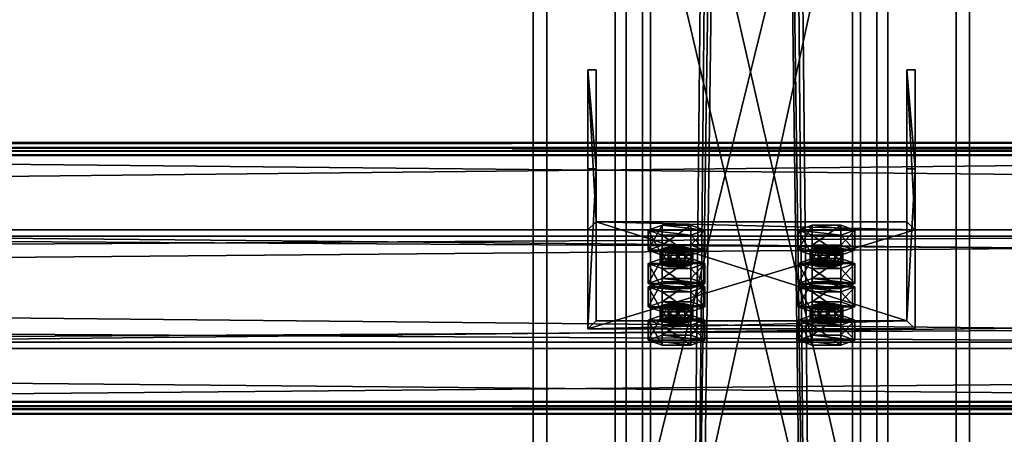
# Model space of a CAD drawing. Header units: millimetres. Extents: x -333 to 67333, y -930 to 39730.
# Tile 438 of 656: x 16432 to 16793, y 12361 to 12513. Entities that reach past the tile are written whole.
import ezdxf

# ---------------------------------------------------------------- set-up
doc = ezdxf.new("R2010")
doc.units = ezdxf.units.MM
for name, color, linetype in [('13', 7, 'Continuous'), ('3', 7, 'Continuous'), ('5', 7, 'Continuous'), ('6', 7, 'Continuous'), ('7', 7, 'Continuous'), ('95', 7, 'Continuous')]:
    doc.layers.add(name, color=color, linetype=linetype)

msp = doc.modelspace()

# ---------------------------------------------------------------- meshes
at = {"layer": '13', "color": 30}
mesh = msp.add_polyface(dxfattribs=at)
corners = [(17300.01, 12464.78, 6081.7), (17300.01, 12392.39, 6066.31), (10500.01, 12392.39, 6066.31), (10500.01, 12464.78, 6081.7), (17300.01, 12433.56, 5872.64), (10500.01, 12433.56, 5872.64), (17300.01, 12372.91, 5859.75), (10500.01, 12372.91, 5859.75), (17300.01, 12370.21, 5872.47), (10500.01, 12370.21, 5872.47), (17300.01, 12368.26, 5872.05), (10500.01, 12368.26, 5872.05), (17300.01, 12371.37, 5857.38), (10500.01, 12371.37, 5857.38), (17300.01, 12435.93, 5871.1), (10500.01, 12435.93, 5871.1), (17300.01, 12394.77, 6064.77), (10500.01, 12394.77, 6064.77), (17300.01, 12463.24, 6079.33), (10500.01, 12463.24, 6079.33), (17300.01, 12465.94, 6066.61), (10500.01, 12465.94, 6066.61), (17300.01, 12467.9, 6067.03), (10500.01, 12467.9, 6067.03)]
mesh.append_faces([[corners[k] for k in face] for face in [(0, 2, 3, 3), (1, 5, 2, 2), (4, 7, 5, 5), (6, 9, 7, 7), (8, 11, 9, 9), (10, 13, 11, 11), (12, 15, 13, 13), (14, 17, 15, 15), (16, 19, 17, 17), (18, 21, 19, 19), (20, 23, 21, 21), (22, 3, 23, 23), (8, 12, 10, 10), (20, 0, 22, 22), (11, 7, 9, 9), (23, 19, 21, 21)]], dxfattribs={"vtx0": -1, "color": 30})
mesh.append_faces([[corners[k] for k in face] for face in [(12, 6, 14, 14), (14, 1, 16, 16), (16, 0, 18, 18), (18, 0, 20, 20), (3, 19, 23, 23), (19, 2, 17, 17), (17, 2, 15, 15), (15, 5, 13, 13)]], dxfattribs={"vtx0": -1, "vtx1": -1, "color": 30})
mesh.append_faces([[corners[k] for k in face] for face in [(12, 8, 6, 6), (14, 6, 4, 4), (14, 4, 1, 1), (16, 1, 0, 0), (7, 11, 13, 13), (19, 3, 2, 2), (15, 2, 5, 5), (13, 5, 7, 7)]], dxfattribs={"vtx0": -1, "vtx2": -1, "vtx3": -1, "color": 30})
mesh.append_faces([[corners[k] for k in face] for face in [(0, 1, 2, 2), (1, 4, 5, 5), (4, 6, 7, 7), (6, 8, 9, 9), (8, 10, 11, 11), (10, 12, 13, 13), (12, 14, 15, 15), (14, 16, 17, 17), (16, 18, 19, 19), (18, 20, 21, 21), (20, 22, 23, 23), (22, 0, 3, 3)]], dxfattribs={"vtx2": -1, "vtx3": -1, "color": 30})
mesh = msp.add_polyface(dxfattribs=at)
corners = [(22900.01, 12464.78, 6081.7), (22900.01, 12392.39, 6066.31), (16100.01, 12392.39, 6066.31), (16100.01, 12464.78, 6081.7), (22900.01, 12433.56, 5872.64), (16100.01, 12433.56, 5872.64), (22900.01, 12372.91, 5859.75), (16100.01, 12372.91, 5859.75), (22900.01, 12370.21, 5872.47), (16100.01, 12370.21, 5872.47), (22900.01, 12368.26, 5872.05), (16100.01, 12368.26, 5872.05), (22900.01, 12371.37, 5857.38), (16100.01, 12371.37, 5857.38), (22900.01, 12435.93, 5871.1), (16100.01, 12435.93, 5871.1), (22900.01, 12394.77, 6064.77), (16100.01, 12394.77, 6064.77), (22900.01, 12463.24, 6079.33), (16100.01, 12463.24, 6079.33), (22900.01, 12465.94, 6066.61), (16100.01, 12465.94, 6066.61), (22900.01, 12467.9, 6067.03), (16100.01, 12467.9, 6067.03)]
mesh.append_faces([[corners[k] for k in face] for face in [(0, 2, 3, 3), (1, 5, 2, 2), (4, 7, 5, 5), (6, 9, 7, 7), (8, 11, 9, 9), (10, 13, 11, 11), (12, 15, 13, 13), (14, 17, 15, 15), (16, 19, 17, 17), (18, 21, 19, 19), (20, 23, 21, 21), (22, 3, 23, 23), (8, 12, 10, 10), (20, 0, 22, 22), (11, 7, 9, 9), (23, 19, 21, 21)]], dxfattribs={"vtx0": -1, "color": 30})
mesh.append_faces([[corners[k] for k in face] for face in [(12, 6, 14, 14), (14, 1, 16, 16), (16, 0, 18, 18), (18, 0, 20, 20), (3, 19, 23, 23), (19, 2, 17, 17), (17, 2, 15, 15), (15, 5, 13, 13)]], dxfattribs={"vtx0": -1, "vtx1": -1, "color": 30})
mesh.append_faces([[corners[k] for k in face] for face in [(12, 8, 6, 6), (14, 6, 4, 4), (14, 4, 1, 1), (16, 1, 0, 0), (7, 11, 13, 13), (19, 3, 2, 2), (15, 2, 5, 5), (13, 5, 7, 7)]], dxfattribs={"vtx0": -1, "vtx2": -1, "vtx3": -1, "color": 30})
mesh.append_faces([[corners[k] for k in face] for face in [(0, 1, 2, 2), (1, 4, 5, 5), (4, 6, 7, 7), (6, 8, 9, 9), (8, 10, 11, 11), (10, 12, 13, 13), (12, 14, 15, 15), (14, 16, 17, 17), (16, 18, 19, 19), (18, 20, 21, 21), (20, 22, 23, 23), (22, 0, 3, 3)]], dxfattribs={"vtx2": -1, "vtx3": -1, "color": 30})
at = {"layer": '3', "color": 91}
mesh = msp.add_polyface(dxfattribs=at)
corners = [(16663, 12654.7, 3765.04), (16737, 12654.7, 3765.04), (16737, 12329.95, 3080), (16663, 12329.95, 3080), (16737, 12587.83, 3796.73), (16737, 12248.06, 3080), (16663, 12587.83, 3796.73), (16663, 12248.06, 3080), (16660, 12657.41, 3763.75), (16660, 12585.12, 3798.02), (16660, 12244.74, 3080), (16660, 12333.27, 3080), (16740, 12585.12, 3798.02), (16740, 12244.74, 3080), (16740, 12657.41, 3763.75), (16740, 12333.27, 3080)]
mesh.append_faces([[corners[k] for k in face] for face in [(0, 2, 3, 3), (1, 5, 2, 2), (4, 7, 5, 5), (6, 3, 7, 7), (8, 10, 11, 11), (9, 13, 10, 10), (12, 15, 13, 13), (14, 11, 15, 15)]], dxfattribs={"vtx0": -1, "color": 91})
mesh.append_faces([[corners[k] for k in face] for face in [(9, 6, 12, 12), (6, 8, 0, 0), (0, 8, 1, 1), (12, 4, 14, 14), (4, 12, 6, 6), (14, 1, 8, 8), (11, 3, 15, 15), (3, 10, 7, 7), (7, 10, 5, 5), (15, 2, 13, 13), (2, 15, 3, 3), (13, 5, 10, 10)]], dxfattribs={"vtx0": -1, "vtx1": -1, "color": 91})
mesh.append_faces([[corners[k] for k in face] for face in [(6, 9, 8, 8), (14, 4, 1, 1), (3, 11, 10, 10), (13, 2, 5, 5)]], dxfattribs={"vtx0": -1, "vtx2": -1, "vtx3": -1, "color": 91})
mesh.append_faces([[corners[k] for k in face] for face in [(0, 1, 2, 2), (1, 4, 5, 5), (4, 6, 7, 7), (6, 0, 3, 3), (8, 9, 10, 10), (9, 12, 13, 13), (12, 14, 15, 15), (14, 8, 11, 11)]], dxfattribs={"vtx2": -1, "vtx3": -1, "color": 91})
at = {"layer": '5', "color": 131}
mesh = msp.add_polyface(dxfattribs=at)
corners = [(16746, 9415, 2984), (16654, 9415, 2984), (16654, 19384.97, 2984), (16746, 19384.97, 2984), (16654, 9415, 3076), (16654, 19384.97, 3076), (16746, 9415, 3076), (16746, 19384.97, 3076), (16750, 9415, 2980), (16750, 9415, 3080), (16750, 19384.97, 3080), (16750, 19384.97, 2980), (16650, 9415, 3080), (16650, 19384.97, 3080), (16650, 9415, 2980), (16650, 19384.97, 2980)]
mesh.append_faces([[corners[k] for k in face] for face in [(0, 2, 3, 3), (1, 5, 2, 2), (4, 7, 5, 5), (6, 3, 7, 7), (8, 10, 11, 11), (9, 13, 10, 10), (12, 15, 13, 13), (14, 11, 15, 15)]], dxfattribs={"vtx0": -1, "color": 131})
mesh.append_faces([[corners[k] for k in face] for face in [(9, 6, 12, 12), (6, 8, 0, 0), (0, 8, 1, 1), (12, 4, 14, 14), (4, 12, 6, 6), (14, 1, 8, 8), (11, 3, 15, 15), (3, 10, 7, 7), (7, 10, 5, 5), (15, 2, 13, 13), (2, 15, 3, 3), (13, 5, 10, 10)]], dxfattribs={"vtx0": -1, "vtx1": -1, "color": 131})
mesh.append_faces([[corners[k] for k in face] for face in [(6, 9, 8, 8), (14, 4, 1, 1), (3, 11, 10, 10), (13, 2, 5, 5)]], dxfattribs={"vtx0": -1, "vtx2": -1, "vtx3": -1, "color": 131})
mesh.append_faces([[corners[k] for k in face] for face in [(0, 1, 2, 2), (1, 4, 5, 5), (4, 6, 7, 7), (6, 0, 3, 3), (8, 9, 10, 10), (9, 12, 13, 13), (12, 14, 15, 15), (14, 8, 11, 11)]], dxfattribs={"vtx2": -1, "vtx3": -1, "color": 131})
at = {"layer": '6', "color": 2}
mesh = msp.add_polyface(dxfattribs=at)
corners = [(16780, 19380.14, 7183.53), (16620, 19380.14, 7183.53), (16620, 7954.94, 4755.1), (16780, 7954.94, 4755.1), (16780, 19380.14, 7347.1), (16780, 7921.68, 4911.61), (16620, 19380.14, 7347.1), (16620, 7921.68, 4911.61), (16625, 7953.9, 4759.99), (16775, 7953.9, 4759.99), (16775, 7922.72, 4906.72), (16625, 7922.72, 4906.72), (16775, 19380.14, 7188.64), (16775, 19380.14, 7341.99), (16625, 19380.14, 7188.64), (16625, 19380.14, 7341.99)]
mesh.append_faces([[corners[k] for k in face] for face in [(0, 2, 3, 3), (4, 3, 5, 5), (6, 5, 7, 7), (1, 7, 2, 2), (12, 10, 9, 9), (14, 9, 8, 8), (15, 8, 11, 11), (13, 11, 10, 10)]], dxfattribs={"vtx0": -1, "color": 2})
mesh.append_faces([[corners[k] for k in face] for face in [(2, 8, 3, 3), (8, 7, 11, 11), (11, 7, 10, 10), (3, 9, 5, 5), (9, 3, 8, 8), (5, 10, 7, 7), (0, 12, 1, 1), (12, 4, 13, 13), (13, 4, 15, 15), (1, 14, 6, 6), (14, 1, 12, 12), (6, 15, 4, 4)]], dxfattribs={"vtx0": -1, "vtx1": -1, "color": 2})
mesh.append_faces([[corners[k] for k in face] for face in [(8, 2, 7, 7), (5, 9, 10, 10), (12, 0, 4, 4), (6, 14, 15, 15)]], dxfattribs={"vtx0": -1, "vtx2": -1, "vtx3": -1, "color": 2})
mesh.append_faces([[corners[k] for k in face] for face in [(0, 1, 2, 2), (4, 0, 3, 3), (6, 4, 5, 5), (1, 6, 7, 7), (12, 13, 10, 10), (14, 12, 9, 9), (15, 14, 8, 8), (13, 15, 11, 11)]], dxfattribs={"vtx2": -1, "vtx3": -1, "color": 2})
at = {"layer": '7', "color": 6}
mesh = msp.add_polyface(dxfattribs=at)
corners = [(16640.01, 12399.55, 6042.28), (16760.01, 12399.55, 6042.28), (16760.01, 12435.93, 5871.1), (16640.01, 12435.93, 5871.1), (16760.01, 12458.24, 6054.75), (16760.01, 12494.62, 5883.57), (16757.01, 12458.24, 6054.75), (16757.01, 12494.62, 5883.57), (16757.01, 12402.48, 6042.9), (16757.01, 12438.87, 5871.72), (16643.01, 12402.48, 6042.9), (16643.01, 12438.87, 5871.72), (16643.01, 12458.24, 6054.75), (16643.01, 12494.62, 5883.57), (16640.01, 12458.24, 6054.75), (16640.01, 12494.62, 5883.57)]
mesh.append_faces([[corners[k] for k in face] for face in [(0, 2, 3, 3), (1, 5, 2, 2), (4, 7, 5, 5), (6, 9, 7, 7), (8, 11, 9, 9), (10, 13, 11, 11), (12, 15, 13, 13), (14, 3, 15, 15), (12, 0, 14, 14), (7, 2, 5, 5)]], dxfattribs={"vtx0": -1, "color": 6})
mesh.append_faces([[corners[k] for k in face] for face in [(1, 8, 4, 4), (8, 0, 10, 10), (10, 0, 12, 12), (3, 11, 15, 15), (11, 2, 9, 9), (9, 2, 7, 7)]], dxfattribs={"vtx0": -1, "vtx1": -1, "color": 6})
mesh.append_faces([[corners[k] for k in face] for face in [(8, 1, 0, 0), (11, 3, 2, 2)]], dxfattribs={"vtx0": -1, "vtx2": -1, "vtx3": -1, "color": 6})
mesh.append_faces([[corners[k] for k in face] for face in [(6, 4, 8, 8), (13, 15, 11, 11)]], dxfattribs={"vtx1": -1, "color": 6})
mesh.append_faces([[corners[k] for k in face] for face in [(0, 1, 2, 2), (1, 4, 5, 5), (4, 6, 7, 7), (6, 8, 9, 9), (8, 10, 11, 11), (10, 12, 13, 13), (12, 14, 15, 15), (14, 0, 3, 3)]], dxfattribs={"vtx2": -1, "vtx3": -1, "color": 6})
at = {"layer": '95', "color": 20}
mesh = msp.add_polyface(dxfattribs=at)
corners = [(16666.51, 12423.58, 5919.59), (16667.31, 12429.09, 5917.7), (16666.51, 12428.47, 5920.63), (16667.31, 12424.2, 5916.66), (16669.51, 12424.66, 5914.51), (16669.51, 12429.55, 5915.55), (16672.51, 12424.83, 5913.72), (16672.51, 12429.72, 5914.76), (16675.51, 12424.66, 5914.51), (16675.51, 12429.55, 5915.55), (16677.71, 12424.2, 5916.66), (16677.71, 12429.09, 5917.7), (16678.51, 12428.47, 5920.63), (16678.51, 12423.58, 5919.59), (16677.71, 12427.85, 5923.57), (16667.31, 12422.96, 5922.53), (16667.31, 12427.85, 5923.57), (16669.51, 12427.39, 5925.71), (16675.51, 12427.39, 5925.71), (16672.51, 12427.22, 5926.5), (16662.12, 12428.47, 5920.63), (16667.31, 12430.34, 5911.83), (16667.31, 12437.68, 5913.39), (16662.12, 12435.81, 5922.19), (16677.71, 12430.34, 5911.83), (16677.71, 12437.68, 5913.39), (16682.9, 12428.47, 5920.63), (16682.9, 12435.81, 5922.19), (16677.71, 12426.6, 5929.44), (16677.71, 12433.94, 5930.99), (16667.31, 12426.6, 5929.44), (16667.31, 12433.94, 5930.99)]
mesh.append_faces([[corners[k] for k in face] for face in [(0, 1, 2, 2), (3, 5, 1, 1), (4, 7, 5, 5), (6, 9, 7, 7), (8, 11, 9, 9), (10, 12, 11, 11), (13, 14, 12, 12), (15, 2, 16, 16), (17, 18, 19, 19), (9, 5, 7, 7), (20, 22, 23, 23), (21, 25, 22, 22), (24, 27, 25, 25), (26, 29, 27, 27), (28, 31, 29, 29), (30, 23, 31, 31), (21, 26, 24, 24), (28, 20, 30, 30), (23, 29, 31, 31), (27, 22, 25, 25)]], dxfattribs={"vtx0": -1, "color": 20})
mesh.append_faces([[corners[k] for k in face] for face in [(18, 16, 14, 14), (14, 2, 12, 12), (12, 1, 11, 11), (11, 5, 9, 9), (26, 20, 28, 28), (29, 23, 27, 27)]], dxfattribs={"vtx0": -1, "vtx1": -1, "color": 20})
mesh.append_faces([[corners[k] for k in face] for face in [(18, 17, 16, 16), (14, 16, 2, 2), (12, 2, 1, 1), (11, 1, 5, 5), (26, 21, 20, 20), (27, 23, 22, 22)]], dxfattribs={"vtx0": -1, "vtx2": -1, "vtx3": -1, "color": 20})
mesh.append_faces([[corners[k] for k in face] for face in [(3, 4, 5, 5), (4, 6, 7, 7), (6, 8, 9, 9), (8, 10, 11, 11), (20, 21, 22, 22), (21, 24, 25, 25), (24, 26, 27, 27), (26, 28, 29, 29), (28, 30, 31, 31), (30, 20, 23, 23)]], dxfattribs={"vtx2": -1, "vtx3": -1, "color": 20})
mesh = msp.add_polyface(dxfattribs=at)
corners = [(16721.51, 12423.58, 5919.59), (16722.31, 12429.09, 5917.7), (16721.51, 12428.47, 5920.63), (16722.31, 12424.2, 5916.66), (16724.51, 12424.66, 5914.51), (16724.51, 12429.55, 5915.55), (16727.51, 12424.83, 5913.72), (16727.51, 12429.72, 5914.76), (16730.51, 12424.66, 5914.51), (16730.51, 12429.55, 5915.55), (16732.71, 12424.2, 5916.66), (16732.71, 12429.09, 5917.7), (16733.51, 12428.47, 5920.63), (16733.51, 12423.58, 5919.59), (16732.71, 12427.85, 5923.57), (16722.31, 12422.96, 5922.53), (16722.31, 12427.85, 5923.57), (16724.51, 12427.39, 5925.71), (16730.51, 12427.39, 5925.71), (16727.51, 12427.22, 5926.5), (16717.12, 12428.47, 5920.63), (16722.31, 12430.34, 5911.83), (16722.31, 12437.68, 5913.39), (16717.12, 12435.81, 5922.19), (16732.71, 12430.34, 5911.83), (16732.71, 12437.68, 5913.39), (16737.9, 12428.47, 5920.63), (16737.9, 12435.81, 5922.19), (16732.71, 12426.6, 5929.44), (16732.71, 12433.94, 5930.99), (16722.31, 12426.6, 5929.44), (16722.31, 12433.94, 5930.99)]
mesh.append_faces([[corners[k] for k in face] for face in [(0, 1, 2, 2), (3, 5, 1, 1), (4, 7, 5, 5), (6, 9, 7, 7), (8, 11, 9, 9), (10, 12, 11, 11), (13, 14, 12, 12), (15, 2, 16, 16), (17, 18, 19, 19), (9, 5, 7, 7), (20, 22, 23, 23), (21, 25, 22, 22), (24, 27, 25, 25), (26, 29, 27, 27), (28, 31, 29, 29), (30, 23, 31, 31), (21, 26, 24, 24), (28, 20, 30, 30), (23, 29, 31, 31), (27, 22, 25, 25)]], dxfattribs={"vtx0": -1, "color": 20})
mesh.append_faces([[corners[k] for k in face] for face in [(18, 16, 14, 14), (14, 2, 12, 12), (12, 1, 11, 11), (11, 5, 9, 9), (26, 20, 28, 28), (29, 23, 27, 27)]], dxfattribs={"vtx0": -1, "vtx1": -1, "color": 20})
mesh.append_faces([[corners[k] for k in face] for face in [(18, 17, 16, 16), (14, 16, 2, 2), (12, 2, 1, 1), (11, 1, 5, 5), (26, 21, 20, 20), (27, 23, 22, 22)]], dxfattribs={"vtx0": -1, "vtx2": -1, "vtx3": -1, "color": 20})
mesh.append_faces([[corners[k] for k in face] for face in [(3, 4, 5, 5), (4, 6, 7, 7), (6, 8, 9, 9), (8, 10, 11, 11), (20, 21, 22, 22), (21, 24, 25, 25), (24, 26, 27, 27), (26, 28, 29, 29), (28, 30, 31, 31), (30, 20, 23, 23)]], dxfattribs={"vtx2": -1, "vtx3": -1, "color": 20})
mesh = msp.add_polyface(dxfattribs=at)
corners = [(16682.9, 12415.02, 6020.01), (16662.12, 12415.02, 6020.01), (16667.31, 12416.89, 6011.2), (16677.71, 12416.89, 6011.2), (16666.51, 12423.58, 5919.59), (16667.31, 12424.2, 5916.66), (16667.31, 12429.09, 5917.7), (16677.71, 12424.2, 5916.66), (16678.51, 12423.58, 5919.59), (16678.51, 12428.47, 5920.63), (16677.71, 12422.96, 5922.53), (16677.71, 12427.85, 5923.57), (16675.51, 12422.5, 5924.68), (16675.51, 12427.39, 5925.71), (16672.51, 12422.33, 5925.46), (16672.51, 12427.22, 5926.5), (16669.51, 12422.5, 5924.68), (16669.51, 12427.39, 5925.71), (16667.31, 12422.96, 5922.53), (16667.31, 12427.85, 5923.57), (16666.51, 12428.47, 5920.63), (16669.51, 12424.66, 5914.51), (16675.51, 12424.66, 5914.51), (16672.51, 12424.83, 5913.72), (16662.12, 12416.24, 5918.03), (16667.31, 12418.12, 5909.23), (16667.31, 12425.45, 5910.79), (16662.12, 12423.58, 5919.59), (16677.71, 12418.12, 5909.23), (16677.71, 12425.45, 5910.79), (16682.9, 12416.24, 5918.03), (16682.9, 12423.58, 5919.59), (16677.71, 12414.37, 5926.84), (16677.71, 12421.71, 5928.4), (16667.31, 12414.37, 5926.84), (16667.31, 12421.71, 5928.4)]
mesh.append_faces([[corners[k] for k in face] for face in [(0, 2, 3, 3), (10, 13, 11, 11), (12, 15, 13, 13), (14, 17, 15, 15), (16, 19, 17, 17), (21, 22, 23, 23), (12, 16, 14, 14), (24, 26, 27, 27), (25, 29, 26, 26), (28, 31, 29, 29), (30, 33, 31, 31), (32, 35, 33, 33), (34, 27, 35, 35), (25, 30, 28, 28), (27, 33, 35, 35), (31, 26, 29, 29)]], dxfattribs={"vtx0": -1, "color": 20})
mesh.append_faces([[corners[k] for k in face] for face in [(22, 21, 7, 7), (7, 5, 8, 8), (8, 4, 10, 10), (10, 18, 12, 12), (33, 27, 31, 31)]], dxfattribs={"vtx0": -1, "vtx1": -1, "color": 20})
mesh.append_faces([[corners[k] for k in face] for face in [(0, 1, 2, 2), (7, 21, 5, 5), (8, 5, 4, 4), (10, 4, 18, 18), (12, 18, 16, 16), (30, 25, 24, 24), (31, 27, 26, 26)]], dxfattribs={"vtx0": -1, "vtx2": -1, "vtx3": -1, "color": 20})
mesh.append_faces([[corners[k] for k in face] for face in [(4, 5, 6, 6), (7, 8, 9, 9), (8, 10, 11, 11), (10, 12, 13, 13), (12, 14, 15, 15), (14, 16, 17, 17), (16, 18, 19, 19), (18, 4, 20, 20), (24, 25, 26, 26), (25, 28, 29, 29), (28, 30, 31, 31), (30, 32, 33, 33), (32, 34, 35, 35), (34, 24, 27, 27)]], dxfattribs={"vtx2": -1, "vtx3": -1, "color": 20})
mesh = msp.add_polyface(dxfattribs=at)
corners = [(16737.9, 12415.02, 6020.01), (16717.12, 12415.02, 6020.01), (16722.31, 12416.89, 6011.2), (16732.71, 12416.89, 6011.2), (16721.51, 12423.58, 5919.59), (16722.31, 12424.2, 5916.66), (16722.31, 12429.09, 5917.7), (16732.71, 12424.2, 5916.66), (16733.51, 12423.58, 5919.59), (16733.51, 12428.47, 5920.63), (16732.71, 12422.96, 5922.53), (16732.71, 12427.85, 5923.57), (16730.51, 12422.5, 5924.68), (16730.51, 12427.39, 5925.71), (16727.51, 12422.33, 5925.46), (16727.51, 12427.22, 5926.5), (16724.51, 12422.5, 5924.68), (16724.51, 12427.39, 5925.71), (16722.31, 12422.96, 5922.53), (16722.31, 12427.85, 5923.57), (16721.51, 12428.47, 5920.63), (16724.51, 12424.66, 5914.51), (16730.51, 12424.66, 5914.51), (16727.51, 12424.83, 5913.72), (16717.12, 12416.24, 5918.03), (16722.31, 12418.12, 5909.23), (16722.31, 12425.45, 5910.79), (16717.12, 12423.58, 5919.59), (16732.71, 12418.12, 5909.23), (16732.71, 12425.45, 5910.79), (16737.9, 12416.24, 5918.03), (16737.9, 12423.58, 5919.59), (16732.71, 12414.37, 5926.84), (16732.71, 12421.71, 5928.4), (16722.31, 12414.37, 5926.84), (16722.31, 12421.71, 5928.4)]
mesh.append_faces([[corners[k] for k in face] for face in [(0, 2, 3, 3), (10, 13, 11, 11), (12, 15, 13, 13), (14, 17, 15, 15), (16, 19, 17, 17), (21, 22, 23, 23), (12, 16, 14, 14), (24, 26, 27, 27), (25, 29, 26, 26), (28, 31, 29, 29), (30, 33, 31, 31), (32, 35, 33, 33), (34, 27, 35, 35), (25, 30, 28, 28), (27, 33, 35, 35), (31, 26, 29, 29)]], dxfattribs={"vtx0": -1, "color": 20})
mesh.append_faces([[corners[k] for k in face] for face in [(22, 21, 7, 7), (7, 5, 8, 8), (8, 4, 10, 10), (10, 18, 12, 12), (33, 27, 31, 31)]], dxfattribs={"vtx0": -1, "vtx1": -1, "color": 20})
mesh.append_faces([[corners[k] for k in face] for face in [(0, 1, 2, 2), (7, 21, 5, 5), (8, 5, 4, 4), (10, 4, 18, 18), (12, 18, 16, 16), (30, 25, 24, 24), (31, 27, 26, 26)]], dxfattribs={"vtx0": -1, "vtx2": -1, "vtx3": -1, "color": 20})
mesh.append_faces([[corners[k] for k in face] for face in [(4, 5, 6, 6), (7, 8, 9, 9), (8, 10, 11, 11), (10, 12, 13, 13), (12, 14, 15, 15), (14, 16, 17, 17), (16, 18, 19, 19), (18, 4, 20, 20), (24, 25, 26, 26), (25, 28, 29, 29), (28, 30, 31, 31), (30, 32, 33, 33), (32, 34, 35, 35), (34, 24, 27, 27)]], dxfattribs={"vtx2": -1, "vtx3": -1, "color": 20})
mesh = msp.add_polyface(dxfattribs=at)
corners = [(16666.51, 12402.79, 6017.41), (16667.31, 12408.3, 6015.51), (16666.51, 12407.68, 6018.45), (16667.31, 12403.41, 6014.47), (16669.51, 12403.87, 6012.32), (16669.51, 12408.76, 6013.36), (16672.51, 12404.04, 6011.54), (16672.51, 12408.93, 6012.58), (16675.51, 12403.87, 6012.32), (16675.51, 12408.76, 6013.36), (16677.71, 12403.41, 6014.47), (16677.71, 12408.3, 6015.51), (16678.51, 12407.68, 6018.45), (16678.51, 12402.79, 6017.41), (16677.71, 12407.06, 6021.38), (16667.31, 12402.17, 6020.34), (16667.31, 12407.06, 6021.38), (16669.51, 12406.6, 6023.53), (16675.51, 12406.6, 6023.53), (16672.51, 12406.43, 6024.32), (16662.12, 12407.68, 6018.45), (16667.31, 12409.55, 6009.64), (16667.31, 12416.89, 6011.2), (16662.12, 12415.02, 6020.01), (16677.71, 12409.55, 6009.64), (16677.71, 12416.89, 6011.2), (16682.9, 12407.68, 6018.45), (16682.9, 12415.02, 6020.01), (16677.71, 12405.81, 6027.25), (16677.71, 12413.15, 6028.81), (16667.31, 12405.81, 6027.25), (16667.31, 12413.15, 6028.81), (16682.9, 12416.24, 5918.03), (16662.12, 12416.24, 5918.03), (16677.71, 12414.37, 5926.84), (16667.31, 12414.37, 5926.84)]
mesh.append_faces([[corners[k] for k in face] for face in [(0, 1, 2, 2), (3, 5, 1, 1), (4, 7, 5, 5), (6, 9, 7, 7), (8, 11, 9, 9), (10, 12, 11, 11), (13, 14, 12, 12), (15, 2, 16, 16), (17, 18, 19, 19), (9, 5, 7, 7), (20, 22, 23, 23), (21, 25, 22, 22), (24, 27, 25, 25), (26, 29, 27, 27), (28, 31, 29, 29), (30, 23, 31, 31), (21, 26, 24, 24), (28, 20, 30, 30), (23, 29, 31, 31), (34, 33, 35, 35)]], dxfattribs={"vtx0": -1, "color": 20})
mesh.append_faces([[corners[k] for k in face] for face in [(18, 16, 14, 14), (14, 2, 12, 12), (12, 1, 11, 11), (11, 5, 9, 9), (26, 20, 28, 28), (29, 23, 27, 27), (32, 33, 34, 34)]], dxfattribs={"vtx0": -1, "vtx1": -1, "color": 20})
mesh.append_faces([[corners[k] for k in face] for face in [(18, 17, 16, 16), (14, 16, 2, 2), (12, 2, 1, 1), (11, 1, 5, 5), (26, 21, 20, 20)]], dxfattribs={"vtx0": -1, "vtx2": -1, "vtx3": -1, "color": 20})
mesh.append_faces([[corners[k] for k in face] for face in [(3, 4, 5, 5), (4, 6, 7, 7), (6, 8, 9, 9), (8, 10, 11, 11), (20, 21, 22, 22), (21, 24, 25, 25), (24, 26, 27, 27), (26, 28, 29, 29), (28, 30, 31, 31), (30, 20, 23, 23)]], dxfattribs={"vtx2": -1, "vtx3": -1, "color": 20})
mesh = msp.add_polyface(dxfattribs=at)
corners = [(16721.51, 12402.79, 6017.41), (16722.31, 12408.3, 6015.51), (16721.51, 12407.68, 6018.45), (16722.31, 12403.41, 6014.47), (16724.51, 12403.87, 6012.32), (16724.51, 12408.76, 6013.36), (16727.51, 12404.04, 6011.54), (16727.51, 12408.93, 6012.58), (16730.51, 12403.87, 6012.32), (16730.51, 12408.76, 6013.36), (16732.71, 12403.41, 6014.47), (16732.71, 12408.3, 6015.51), (16733.51, 12407.68, 6018.45), (16733.51, 12402.79, 6017.41), (16732.71, 12407.06, 6021.38), (16722.31, 12402.17, 6020.34), (16722.31, 12407.06, 6021.38), (16724.51, 12406.6, 6023.53), (16730.51, 12406.6, 6023.53), (16727.51, 12406.43, 6024.32), (16717.12, 12407.68, 6018.45), (16722.31, 12409.55, 6009.64), (16722.31, 12416.89, 6011.2), (16717.12, 12415.02, 6020.01), (16732.71, 12409.55, 6009.64), (16732.71, 12416.89, 6011.2), (16737.9, 12407.68, 6018.45), (16737.9, 12415.02, 6020.01), (16732.71, 12405.81, 6027.25), (16732.71, 12413.15, 6028.81), (16722.31, 12405.81, 6027.25), (16722.31, 12413.15, 6028.81), (16737.9, 12416.24, 5918.03), (16717.12, 12416.24, 5918.03), (16732.71, 12414.37, 5926.84), (16722.31, 12414.37, 5926.84)]
mesh.append_faces([[corners[k] for k in face] for face in [(0, 1, 2, 2), (3, 5, 1, 1), (4, 7, 5, 5), (6, 9, 7, 7), (8, 11, 9, 9), (10, 12, 11, 11), (13, 14, 12, 12), (15, 2, 16, 16), (17, 18, 19, 19), (9, 5, 7, 7), (20, 22, 23, 23), (21, 25, 22, 22), (24, 27, 25, 25), (26, 29, 27, 27), (28, 31, 29, 29), (30, 23, 31, 31), (21, 26, 24, 24), (28, 20, 30, 30), (23, 29, 31, 31), (34, 33, 35, 35)]], dxfattribs={"vtx0": -1, "color": 20})
mesh.append_faces([[corners[k] for k in face] for face in [(18, 16, 14, 14), (14, 2, 12, 12), (12, 1, 11, 11), (11, 5, 9, 9), (26, 20, 28, 28), (29, 23, 27, 27), (32, 33, 34, 34)]], dxfattribs={"vtx0": -1, "vtx1": -1, "color": 20})
mesh.append_faces([[corners[k] for k in face] for face in [(18, 17, 16, 16), (14, 16, 2, 2), (12, 2, 1, 1), (11, 1, 5, 5), (26, 21, 20, 20)]], dxfattribs={"vtx0": -1, "vtx2": -1, "vtx3": -1, "color": 20})
mesh.append_faces([[corners[k] for k in face] for face in [(3, 4, 5, 5), (4, 6, 7, 7), (6, 8, 9, 9), (8, 10, 11, 11), (20, 21, 22, 22), (21, 24, 25, 25), (24, 26, 27, 27), (26, 28, 29, 29), (28, 30, 31, 31), (30, 20, 23, 23)]], dxfattribs={"vtx2": -1, "vtx3": -1, "color": 20})
mesh = msp.add_polyface(dxfattribs=at)
corners = [(16666.51, 12402.79, 6017.41), (16667.31, 12403.41, 6014.47), (16667.31, 12408.3, 6015.51), (16677.71, 12403.41, 6014.47), (16678.51, 12402.79, 6017.41), (16678.51, 12407.68, 6018.45), (16677.71, 12402.17, 6020.34), (16677.71, 12407.06, 6021.38), (16675.51, 12401.71, 6022.49), (16675.51, 12406.6, 6023.53), (16672.51, 12401.54, 6023.28), (16672.51, 12406.43, 6024.32), (16669.51, 12401.71, 6022.49), (16669.51, 12406.6, 6023.53), (16667.31, 12402.17, 6020.34), (16667.31, 12407.06, 6021.38), (16666.51, 12407.68, 6018.45), (16669.51, 12403.87, 6012.32), (16675.51, 12403.87, 6012.32), (16672.51, 12404.04, 6011.54), (16662.12, 12395.45, 6015.85), (16667.31, 12397.32, 6007.04), (16667.31, 12404.66, 6008.6), (16662.12, 12402.79, 6017.41), (16677.71, 12397.32, 6007.04), (16677.71, 12404.66, 6008.6), (16682.9, 12395.45, 6015.85), (16682.9, 12402.79, 6017.41), (16677.71, 12393.58, 6024.65), (16677.71, 12400.92, 6026.21), (16667.31, 12393.58, 6024.65), (16667.31, 12400.92, 6026.21)]
mesh.append_faces([[corners[k] for k in face] for face in [(6, 9, 7, 7), (8, 11, 9, 9), (10, 13, 11, 11), (12, 15, 13, 13), (17, 18, 19, 19), (8, 12, 10, 10), (20, 22, 23, 23), (21, 25, 22, 22), (24, 27, 25, 25), (26, 29, 27, 27), (28, 31, 29, 29), (30, 23, 31, 31), (21, 26, 24, 24), (28, 20, 30, 30), (23, 29, 31, 31), (27, 22, 25, 25)]], dxfattribs={"vtx0": -1, "color": 20})
mesh.append_faces([[corners[k] for k in face] for face in [(18, 17, 3, 3), (3, 1, 4, 4), (4, 0, 6, 6), (6, 14, 8, 8), (26, 20, 28, 28), (29, 23, 27, 27)]], dxfattribs={"vtx0": -1, "vtx1": -1, "color": 20})
mesh.append_faces([[corners[k] for k in face] for face in [(3, 17, 1, 1), (4, 1, 0, 0), (6, 0, 14, 14), (8, 14, 12, 12), (26, 21, 20, 20), (27, 23, 22, 22)]], dxfattribs={"vtx0": -1, "vtx2": -1, "vtx3": -1, "color": 20})
mesh.append_faces([[corners[k] for k in face] for face in [(0, 1, 2, 2), (3, 4, 5, 5), (4, 6, 7, 7), (6, 8, 9, 9), (8, 10, 11, 11), (10, 12, 13, 13), (12, 14, 15, 15), (14, 0, 16, 16), (20, 21, 22, 22), (21, 24, 25, 25), (24, 26, 27, 27), (26, 28, 29, 29), (28, 30, 31, 31), (30, 20, 23, 23)]], dxfattribs={"vtx2": -1, "vtx3": -1, "color": 20})
mesh = msp.add_polyface(dxfattribs=at)
corners = [(16721.51, 12402.79, 6017.41), (16722.31, 12403.41, 6014.47), (16722.31, 12408.3, 6015.51), (16732.71, 12403.41, 6014.47), (16733.51, 12402.79, 6017.41), (16733.51, 12407.68, 6018.45), (16732.71, 12402.17, 6020.34), (16732.71, 12407.06, 6021.38), (16730.51, 12401.71, 6022.49), (16730.51, 12406.6, 6023.53), (16727.51, 12401.54, 6023.28), (16727.51, 12406.43, 6024.32), (16724.51, 12401.71, 6022.49), (16724.51, 12406.6, 6023.53), (16722.31, 12402.17, 6020.34), (16722.31, 12407.06, 6021.38), (16721.51, 12407.68, 6018.45), (16724.51, 12403.87, 6012.32), (16730.51, 12403.87, 6012.32), (16727.51, 12404.04, 6011.54), (16717.12, 12395.45, 6015.85), (16722.31, 12397.32, 6007.04), (16722.31, 12404.66, 6008.6), (16717.12, 12402.79, 6017.41), (16732.71, 12397.32, 6007.04), (16732.71, 12404.66, 6008.6), (16737.9, 12395.45, 6015.85), (16737.9, 12402.79, 6017.41), (16732.71, 12393.58, 6024.65), (16732.71, 12400.92, 6026.21), (16722.31, 12393.58, 6024.65), (16722.31, 12400.92, 6026.21)]
mesh.append_faces([[corners[k] for k in face] for face in [(6, 9, 7, 7), (8, 11, 9, 9), (10, 13, 11, 11), (12, 15, 13, 13), (17, 18, 19, 19), (8, 12, 10, 10), (20, 22, 23, 23), (21, 25, 22, 22), (24, 27, 25, 25), (26, 29, 27, 27), (28, 31, 29, 29), (30, 23, 31, 31), (21, 26, 24, 24), (28, 20, 30, 30), (23, 29, 31, 31), (27, 22, 25, 25)]], dxfattribs={"vtx0": -1, "color": 20})
mesh.append_faces([[corners[k] for k in face] for face in [(18, 17, 3, 3), (3, 1, 4, 4), (4, 0, 6, 6), (6, 14, 8, 8), (26, 20, 28, 28), (29, 23, 27, 27)]], dxfattribs={"vtx0": -1, "vtx1": -1, "color": 20})
mesh.append_faces([[corners[k] for k in face] for face in [(3, 17, 1, 1), (4, 1, 0, 0), (6, 0, 14, 14), (8, 14, 12, 12), (26, 21, 20, 20), (27, 23, 22, 22)]], dxfattribs={"vtx0": -1, "vtx2": -1, "vtx3": -1, "color": 20})
mesh.append_faces([[corners[k] for k in face] for face in [(0, 1, 2, 2), (3, 4, 5, 5), (4, 6, 7, 7), (6, 8, 9, 9), (8, 10, 11, 11), (10, 12, 13, 13), (12, 14, 15, 15), (14, 0, 16, 16), (20, 21, 22, 22), (21, 24, 25, 25), (24, 26, 27, 27), (26, 28, 29, 29), (28, 30, 31, 31), (30, 20, 23, 23)]], dxfattribs={"vtx2": -1, "vtx3": -1, "color": 20})

doc.saveas('drawing.dxf')
